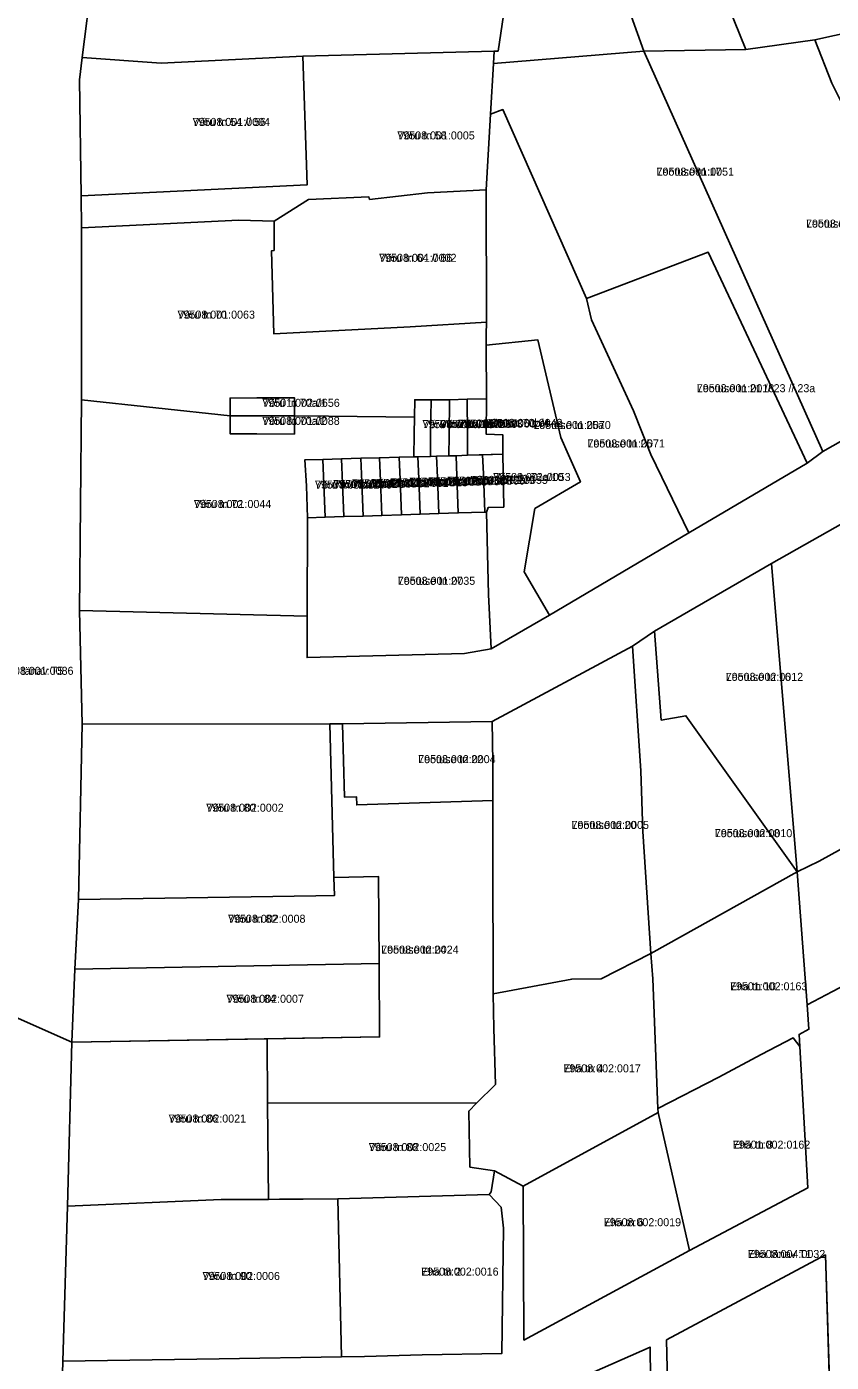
# Model space of a CAD drawing. Extents: x 643847 to 663718, y 6468443 to 6482775.
# Drawn here: x 659213.5 to 659364.2, y 6473004.1 to 6473254.4 of the extents above; entities that cross this region are included whole.
import ezdxf

# ---------------------------------------------------------------- set-up
doc = ezdxf.new("R2010")
doc.units = 0
for name, color, linetype in [('L_AADRESS', 7, 'Continuous'), ('PIIR', 7, 'Continuous'), ('TUNNUS', 7, 'Continuous')]:
    doc.layers.add(name, color=color, linetype=linetype)

msp = doc.modelspace()

# ---------------------------------------------------------------- linework, layer by layer
at = {"layer": 'PIIR'}
for points in [[(659349.67, 6473311.64), (659361.11, 6473284.34), (659372.75, 6473254.47), (659361.14, 6473251.94), (659348.23, 6473250.13), (659332.73, 6473288.51), (659326.79, 6473303.23)], [(659306.66, 6473296.53), (659322.96, 6473302.21), (659328.93, 6473287.39), (659316.94, 6473283.85), (659329.1, 6473249.84), (659300.91, 6473247.48), (659301.04, 6473249.82), (659301.8, 6473249.84), (659304.56, 6473268.44), (659305.31, 6473268.38), (659305.88, 6473274.71), (659305.62, 6473275.79), (659303.43, 6473275.93)], [(659328.93, 6473287.39), (659332.73, 6473288.51), (659348.23, 6473250.13), (659329.1, 6473249.84), (659316.94, 6473283.85)], [(659227.76, 6473279.34), (659266.9, 6473275.35), (659275.12, 6473274.93), (659293.6, 6473274.02), (659296.72, 6473273.57), (659297.24, 6473276.34), (659303.43, 6473275.93), (659305.62, 6473275.79), (659305.88, 6473274.71), (659305.31, 6473268.38), (659304.56, 6473268.44), (659301.8, 6473249.84), (659301.04, 6473249.82), (659265.23, 6473248.89), (659238.65, 6473247.56), (659223.84, 6473248.63), (659227.46, 6473277.18)], [(659386.39, 6473252.17), (659397.05, 6473229.49), (659380.26, 6473223.08), (659375.23, 6473220.88), (659372.72, 6473226.92), (659364.34, 6473243.84), (659361.14, 6473251.94), (659372.75, 6473254.47), (659383.45, 6473258.01), (659385.39, 6473254.16)], [(659362.6, 6473174.78), (659329.1, 6473249.84), (659348.23, 6473250.13), (659361.14, 6473251.94), (659364.34, 6473243.84), (659372.72, 6473226.92), (659375.23, 6473220.88), (659384.93, 6473200.6), (659384.25, 6473200.32), (659389.86, 6473190.2)], [(659223.34, 6473244.44), (659223.84, 6473248.63), (659238.65, 6473247.56), (659265.23, 6473248.89), (659266.01, 6473224.74), (659223.66, 6473222.71)], [(659223.66, 6473222.71), (659266.01, 6473224.74), (659265.23, 6473248.89), (659301.04, 6473249.82), (659300.91, 6473247.48), (659300.36, 6473237.98), (659299.55, 6473223.85), (659288.59, 6473223.25), (659277.72, 6473222.01), (659277.58, 6473222.48), (659266.26, 6473222), (659259.83, 6473217.93), (659253.21, 6473218.12), (659223.75, 6473216.71)], [(659362.6, 6473174.78), (659359.67, 6473172.6), (659341.14, 6473212.15), (659318.36, 6473203.45), (659302.7, 6473238.86), (659300.36, 6473237.98), (659300.91, 6473247.48), (659329.1, 6473249.84)], [(659337.51, 6473159.55), (659311.4, 6473144.13), (659306.68, 6473152.24), (659308.68, 6473164.07), (659317.2, 6473169.09), (659315, 6473174.18), (659313.56, 6473177.37), (659309.22, 6473195.72), (659299.58, 6473194.73), (659299.58, 6473196.71), (659299.64, 6473199.03), (659299.55, 6473223.85), (659300.36, 6473237.98), (659302.7, 6473238.86), (659318.36, 6473203.45), (659319.29, 6473199.46), (659327.14, 6473182.38), (659330.42, 6473174.21)], [(659266.26, 6473222), (659277.58, 6473222.48), (659277.72, 6473222.01), (659288.59, 6473223.25), (659299.55, 6473223.85), (659299.64, 6473199.03), (659285.3, 6473198.17), (659259.79, 6473196.8), (659259.35, 6473212.4), (659259.82, 6473212.45), (659259.83, 6473217.93)], [(659223.75, 6473216.71), (659253.21, 6473218.12), (659259.83, 6473217.93), (659259.82, 6473212.45), (659259.35, 6473212.4), (659259.79, 6473196.8), (659285.3, 6473198.17), (659299.64, 6473199.03), (659299.58, 6473196.71), (659299.58, 6473194.73), (659299.59, 6473184.62), (659295.98, 6473184.57), (659292.7, 6473184.49), (659289.25, 6473184.48), (659286.17, 6473184.47), (659286.11, 6473181.24), (659269.99, 6473181.39), (659263.64, 6473181.44), (659263.67, 6473184.83), (659256.57, 6473184.85), (659251.57, 6473184.79), (659251.58, 6473181.48), (659223.77, 6473184.43)], [(659337.51, 6473159.55), (659330.42, 6473174.21), (659327.14, 6473182.38), (659319.29, 6473199.46), (659318.36, 6473203.45), (659341.14, 6473212.15), (659359.67, 6473172.6)], [(659311.4, 6473144.13), (659300.46, 6473137.79), (659300.01, 6473147.97), (659299.6, 6473163.43), (659299.94, 6473164.28), (659302.84, 6473164.35), (659302.7, 6473174.25), (659302.65, 6473177.92), (659299.58, 6473178), (659299.59, 6473184.62), (659299.58, 6473194.73), (659309.22, 6473195.72), (659313.56, 6473177.37), (659315, 6473174.18), (659317.2, 6473169.09), (659308.68, 6473164.07), (659306.68, 6473152.24)], [(659251.58, 6473181.48), (659251.59, 6473178.1), (659256.59, 6473178.07), (659263.63, 6473178.05), (659263.64, 6473181.44), (659269.99, 6473181.39), (659286.11, 6473181.24), (659286.08, 6473178.02), (659286.01, 6473173.77), (659283.26, 6473173.69), (659279.56, 6473173.6), (659276.06, 6473173.5), (659272.46, 6473173.4), (659268.96, 6473173.3), (659265.56, 6473173.21), (659265.87, 6473168.32), (659266.08, 6473162.34), (659266.02, 6473143.94), (659223.36, 6473144.96), (659223.77, 6473184.43)], [(659263.64, 6473181.44), (659251.58, 6473181.48), (659251.57, 6473184.79), (659256.57, 6473184.85), (659263.67, 6473184.83)], [(659289.25, 6473184.48), (659289.15, 6473177.95), (659289.1, 6473173.86), (659286.76, 6473173.8), (659286.01, 6473173.77), (659286.08, 6473178.02), (659286.11, 6473181.24), (659286.17, 6473184.47)], [(659289.25, 6473184.48), (659292.7, 6473184.49), (659292.61, 6473177.86), (659292.56, 6473173.96), (659290.26, 6473173.89), (659289.1, 6473173.86), (659289.15, 6473177.95)], [(659296.07, 6473174.07), (659293.91, 6473173.99), (659292.56, 6473173.96), (659292.61, 6473177.86), (659292.7, 6473184.49), (659295.98, 6473184.57), (659296.04, 6473177.93)], [(659296.04, 6473177.93), (659295.98, 6473184.57), (659299.59, 6473184.62), (659299.58, 6473178), (659302.65, 6473177.92), (659302.7, 6473174.25), (659296.07, 6473174.07)], [(659251.59, 6473178.1), (659251.58, 6473181.48), (659263.64, 6473181.44), (659263.63, 6473178.05), (659256.59, 6473178.07)], [(659268.96, 6473173.3), (659272.46, 6473173.4), (659272.65, 6473168.8), (659272.89, 6473162.57), (659269.39, 6473162.45), (659269.15, 6473168.57)], [(659272.46, 6473173.4), (659276.06, 6473173.5), (659276.24, 6473169.04), (659276.48, 6473162.68), (659272.89, 6473162.57), (659272.65, 6473168.8)], [(659276.06, 6473173.5), (659279.56, 6473173.6), (659279.73, 6473169.26), (659279.98, 6473162.79), (659276.48, 6473162.68), (659276.24, 6473169.04)], [(659279.73, 6473169.26), (659279.56, 6473173.6), (659283.26, 6473173.69), (659283.43, 6473169.5), (659283.68, 6473162.92), (659279.98, 6473162.79)], [(659283.26, 6473173.69), (659286.01, 6473173.77), (659286.76, 6473173.8), (659286.92, 6473169.71), (659287.18, 6473163.03), (659283.68, 6473162.92), (659283.43, 6473169.5)], [(659290.26, 6473173.89), (659290.41, 6473169.92), (659290.68, 6473163.14), (659287.18, 6473163.03), (659286.92, 6473169.71), (659286.76, 6473173.8), (659289.1, 6473173.86)], [(659290.26, 6473173.89), (659292.56, 6473173.96), (659293.91, 6473173.99), (659294.06, 6473170.15), (659294.32, 6473163.27), (659290.68, 6473163.14), (659290.41, 6473169.92)], [(659293.91, 6473173.99), (659296.07, 6473174.07), (659298.89, 6473174.15), (659299.04, 6473170.6), (659299.32, 6473163.43), (659294.32, 6473163.27), (659294.06, 6473170.15)], [(659298.89, 6473174.15), (659302.7, 6473174.25), (659302.84, 6473164.35), (659299.94, 6473164.28), (659299.6, 6473163.43), (659299.32, 6473163.43), (659299.04, 6473170.6)], [(659268.96, 6473173.3), (659269.15, 6473168.57), (659269.39, 6473162.45), (659266.08, 6473162.34), (659265.87, 6473168.32), (659265.56, 6473173.21)], [(659353.01, 6473153.79), (659378.71, 6473168.36), (659381.45, 6473149.59), (659385.67, 6473118.83), (659386.59, 6473111.59), (659373.81, 6473105.43), (659373.95, 6473104.64), (659361.93, 6473098), (659357.8, 6473095.98)], [(659295.48, 6473136.93), (659265.99, 6473136.15), (659266.02, 6473143.94), (659266.08, 6473162.34), (659269.39, 6473162.45), (659272.89, 6473162.57), (659276.48, 6473162.68), (659279.98, 6473162.79), (659283.68, 6473162.92), (659287.18, 6473163.03), (659290.68, 6473163.14), (659294.32, 6473163.27), (659299.32, 6473163.43), (659299.6, 6473163.43), (659300.01, 6473147.97), (659300.46, 6473137.79)], [(659332.35, 6473124.45), (659331.08, 6473141.09), (659353.01, 6473153.79), (659357.8, 6473095.98), (659336.97, 6473125.26)], [(659331.08, 6473141.09), (659332.35, 6473124.45), (659336.97, 6473125.26), (659357.8, 6473095.98), (659330.43, 6473080.66), (659328.92, 6473103.54), (659328.56, 6473114.92), (659327, 6473138.28)], [(659327, 6473138.28), (659328.56, 6473114.92), (659328.92, 6473103.54), (659330.43, 6473080.66), (659321.1, 6473075.91), (659315.59, 6473075.9), (659300.88, 6473073.15), (659300.78, 6473099.65), (659300.79, 6473109.38), (659300.8, 6473116.49), (659300.68, 6473124.2)], [(659270.29, 6473123.73), (659271.03, 6473094.96), (659271.14, 6473091.56), (659267.64, 6473091.5), (659223.15, 6473090.78), (659223.86, 6473123.66)], [(659270.29, 6473123.73), (659272.61, 6473123.76), (659273.04, 6473109.98), (659275.26, 6473110.05), (659275.31, 6473108.52), (659300.79, 6473109.38), (659300.78, 6473099.65), (659300.88, 6473073.15), (659300.97, 6473066.65), (659301.28, 6473056.15), (659297.74, 6473052.61), (659258.6, 6473052.7), (659258.5, 6473064.7), (659279.59, 6473065.05), (659279.53, 6473078.81), (659279.38, 6473095.12), (659271.03, 6473094.96)], [(659300.68, 6473124.2), (659300.8, 6473116.49), (659300.79, 6473109.38), (659275.31, 6473108.52), (659275.26, 6473110.05), (659273.04, 6473109.98), (659272.61, 6473123.76)], [(659357.8, 6473095.98), (659361.93, 6473098), (659373.95, 6473104.64), (659373.81, 6473105.43), (659386.59, 6473111.59), (659389.84, 6473086.93), (659364.45, 6473073.57), (659359.69, 6473071.04)], [(659330.43, 6473080.66), (659357.8, 6473095.98), (659359.69, 6473071.04), (659360.02, 6473066.49), (659358.18, 6473065.51), (659358.33, 6473063.25), (659357.04, 6473064.89), (659351.1, 6473061.76), (659343.14, 6473057.52), (659331.74, 6473051.64), (659330.77, 6473075.92)], [(659223.15, 6473090.78), (659267.64, 6473091.5), (659271.14, 6473091.56), (659271.03, 6473094.96), (659279.38, 6473095.12), (659279.53, 6473078.81), (659222.52, 6473077.77)], [(659222.52, 6473077.77), (659279.53, 6473078.81), (659279.59, 6473065.05), (659221.9, 6473064.09)], [(659330.77, 6473075.92), (659331.74, 6473051.64), (659331.76, 6473050.91), (659306.51, 6473037.1), (659301.09, 6473039.97), (659296.51, 6473040.64), (659296.29, 6473051.16), (659297.74, 6473052.61), (659301.28, 6473056.15), (659300.97, 6473066.65), (659300.88, 6473073.15), (659315.59, 6473075.9), (659321.1, 6473075.91), (659330.43, 6473080.66)], [(659221.9, 6473064.09), (659258.5, 6473064.7), (659258.6, 6473052.7), (659258.75, 6473034.6), (659249.89, 6473034.55), (659221.1, 6473033.31)], [(659351.1, 6473061.76), (659357.04, 6473064.89), (659358.33, 6473063.25), (659359.79, 6473036.75), (659337.64, 6473024.99), (659331.76, 6473050.91), (659331.74, 6473051.64), (659343.14, 6473057.52)], [(659297.74, 6473052.61), (659296.29, 6473051.16), (659296.51, 6473040.64), (659301.09, 6473039.97), (659300.52, 6473035.99), (659300.1, 6473035.52), (659271.76, 6473034.69), (659258.75, 6473034.6), (659258.6, 6473052.7)], [(659331.76, 6473050.91), (659337.64, 6473024.99), (659306.62, 6473008.23), (659306.51, 6473037.1)], [(659221.1, 6473033.31), (659249.89, 6473034.55), (659271.76, 6473034.69), (659272.45, 6473005.1), (659249.54, 6473004.74), (659220.26, 6473004.29)], [(659287.56, 6473005.47), (659276.78, 6473005.16), (659272.45, 6473005.1), (659271.76, 6473034.69), (659300.1, 6473035.52), (659302.35, 6473033.16), (659302.79, 6473029.19), (659302.46, 6473005.71)], [(659363.12, 6473024.2), (659365.14, 6472961.53), (659334.06, 6472947.69), (659334.14, 6472973.68), (659333.33, 6473008.26)], [(659303.83, 6472980.25), (659302.94, 6472994.81), (659330.27, 6473006.92), (659330.61, 6472978.07), (659330.96, 6472973.69), (659315.85, 6472974.38), (659303.41, 6472974.25)]]:
    msp.add_lwpolyline(points, close=True, dxfattribs=at)
for points in [[(659227.46, 6473277.18), (659223.84, 6473248.63), (659223.34, 6473244.44), (659223.66, 6473222.71), (659223.75, 6473216.71), (659223.77, 6473184.43), (659223.36, 6473144.96), (659223.86, 6473123.66), (659223.15, 6473090.78), (659222.52, 6473077.77), (659221.9, 6473064.09), (659206.8, 6473070.76)], [(659378.71, 6473168.36), (659353.01, 6473153.79), (659331.08, 6473141.09), (659327, 6473138.28), (659300.68, 6473124.2), (659272.61, 6473123.76), (659270.29, 6473123.73), (659223.86, 6473123.66), (659223.36, 6473144.96), (659266.02, 6473143.94), (659265.99, 6473136.15), (659295.48, 6473136.93), (659300.46, 6473137.79), (659311.4, 6473144.13), (659337.51, 6473159.55), (659359.67, 6473172.6), (659362.6, 6473174.78), (659389.86, 6473190.2)], [(659219.96, 6472992.88), (659220.26, 6473004.29), (659249.54, 6473004.74), (659272.45, 6473005.1), (659276.78, 6473005.16), (659287.56, 6473005.47), (659302.46, 6473005.71), (659302.79, 6473029.19), (659302.35, 6473033.16), (659300.1, 6473035.52), (659300.52, 6473035.99), (659301.09, 6473039.97), (659306.51, 6473037.1), (659306.62, 6473008.23), (659337.64, 6473024.99), (659359.79, 6473036.75), (659358.33, 6473063.25), (659358.18, 6473065.51), (659360.02, 6473066.49), (659359.69, 6473071.04), (659364.45, 6473073.57)], [(659206.8, 6473070.76), (659221.9, 6473064.09), (659221.1, 6473033.31), (659220.26, 6473004.29), (659219.96, 6472992.88), (659219.54, 6472978.52), (659218.93, 6472957.11), (659218.69, 6472933.7), (659218.58, 6472918.57), (659218.64, 6472903.54), (659220.04, 6472873.57), (659219.81, 6472862.44), (659222.08, 6472848.27), (659225.11, 6472822.02)], [(659363.97, 6472997.78), (659363.12, 6473024.2), (659333.33, 6473008.26), (659334.14, 6472973.68)], [(659330.61, 6472978.07), (659330.27, 6473006.92), (659302.94, 6472994.81)]]:
    msp.add_lwpolyline(points, dxfattribs=at)

# ---------------------------------------------------------------- texts
at = {"layer": 'L_AADRESS'}
for s, p in [('Võru tn 54 // 56', (659244.56, 6473235.8)), ('Võru tn 58', (659282.91, 6473233.27)), ('Lootuse tn 17', (659331.48, 6473226.48)), ('Lootuse tn 15', (659359.48, 6473216.74)), ('Võru tn 64 // 66', (659279.5, 6473210.33)), ('Võru tn 70', (659241.73, 6473199.68)), ('Lootuse tn 21 // 23 // 23a', (659339.02, 6473185.89)), ('Võru tn 70a/1', (659257.62, 6473183.15)), ('Võru tn 70a/2', (659257.61, 6473179.77)), ('Võru tn 70b/3', (659294.32, 6473179.27)), ('Võru tn 70b/4', (659299.34, 6473179.39)), ('Võru tn 70b/1', (659287.63, 6473179.15)), ('Võru tn 70b/2', (659290.9, 6473179.2)), ('Lootuse tn 25a', (659308.39, 6473178.99)), ('Lootuse tn 25', (659318.53, 6473175.53)), ('Võru tn 72a/10', (659300.87, 6473169.25)), ('Võru tn 72a/1', (659267.48, 6473167.82)), ('Võru tn 72a/2', (659270.93, 6473167.93)), ('Võru tn 72a/3', (659274.47, 6473168.04)), ('Võru tn 72a/4', (659278.02, 6473168.14)), ('Võru tn 72a/5', (659281.62, 6473168.25)), ('Võru tn 72a/6', (659285.22, 6473168.36)), ('Võru tn 72a/7', (659288.72, 6473168.46)), ('Võru tn 72a/8', (659292.29, 6473168.57)), ('Võru tn 72a/9', (659296.61, 6473168.71)), ('Võru tn 72', (659244.79, 6473164.19)), ('Lootuse tn 27', (659283, 6473149.79)), ('Võru tänav T5', (659207.74, 6473132.92)), ('Lootuse tn 16', (659344.44, 6473131.79)), ('Lootuse tn 22', (659286.82, 6473116.36)), ('Võru tn 80', (659247.11, 6473107.26)), ('Lootuse tn 20', (659315.55, 6473104.03)), ('Lootuse tn 18', (659342.4, 6473102.49)), ('Võru tn 82', (659251.2, 6473086.45)), ('Lootuse tn 24', (659279.89, 6473080.66)), ('Eha tn 10', (659345.23, 6473073.79)), ('Võru tn 84', (659250.9, 6473071.45)), ('Eha tn 4', (659314.02, 6473058.41)), ('Võru tn 86', (659240.07, 6473049)), ('Eha tn 8', (659345.77, 6473044.11)), ('Võru tn 88', (659277.56, 6473043.65)), ('Eha tn 6', (659321.57, 6473029.57)), ('Eha tänav T1', (659348.58, 6473023.62)), ('Võru tn 90', (659246.41, 6473019.49)), ('Eha tn 2', (659287.38, 6473020.31))]:
    msp.add_text(s, height=1.5, dxfattribs=at).set_placement(p)
at = {"layer": 'TUNNUS'}
for s, p in [('79508:001:0004', (659244.56, 6473235.8)), ('79508:001:0005', (659282.91, 6473233.27)), ('79508:001:0051', (659331.48, 6473226.48)), ('79508:001:0020', (659359.48, 6473216.74)), ('79508:001:0002', (659279.5, 6473210.33)), ('79508:001:0063', (659241.73, 6473199.68)), ('79508:001:0018', (659339.02, 6473185.89)), ('79501:002:0656', (659257.62, 6473183.15)), ('79508:001:0088', (659257.61, 6473179.77)), ('79508:001:0042', (659299.34, 6473179.39)), ('79508:001:0057', (659287.63, 6473179.15)), ('79508:001:0059', (659290.9, 6473179.2)), ('79508:001:0060', (659294.32, 6473179.27)), ('79508:001:0070', (659308.39, 6473178.99)), ('79508:001:0071', (659318.53, 6473175.53)), ('79508:001:0079', (659267.48, 6473167.82)), ('79508:001:0064', (659270.93, 6473167.93)), ('79508:001:0062', (659274.47, 6473168.04)), ('79508:001:0061', (659278.02, 6473168.14)), ('79501:002:0315', (659281.62, 6473168.25)), ('79508:001:0054', (659285.22, 6473168.36)), ('79508:001:0058', (659288.72, 6473168.46)), ('79508:001:0066', (659292.29, 6473168.57)), ('79508:001:0055', (659296.61, 6473168.71)), ('79508:001:0053', (659300.87, 6473169.25)), ('79508:001:0044', (659244.79, 6473164.19)), ('79508:001:0035', (659283, 6473149.79)), ('79508:001:0086', (659207.74, 6473132.92)), ('79508:002:0012', (659344.44, 6473131.79)), ('79508:002:0004', (659286.82, 6473116.36)), ('79508:002:0002', (659247.11, 6473107.26)), ('79508:002:0005', (659315.55, 6473104.03)), ('79508:002:0010', (659342.4, 6473102.49)), ('79508:002:0008', (659251.2, 6473086.45)), ('79508:002:0024', (659279.89, 6473080.66)), ('79501:002:0163', (659345.23, 6473073.79)), ('79508:002:0007', (659250.9, 6473071.45)), ('79508:002:0017', (659314.02, 6473058.41)), ('79508:002:0021', (659240.07, 6473049)), ('79508:002:0025', (659277.56, 6473043.65)), ('79501:002:0162', (659345.77, 6473044.11)), ('79508:002:0019', (659321.57, 6473029.57)), ('79508:004:0032', (659348.58, 6473023.62)), ('79508:002:0006', (659246.41, 6473019.49)), ('79508:002:0016', (659287.38, 6473020.31))]:
    msp.add_text(s, height=1.5, dxfattribs=at).set_placement(p)

doc.saveas('drawing.dxf')
